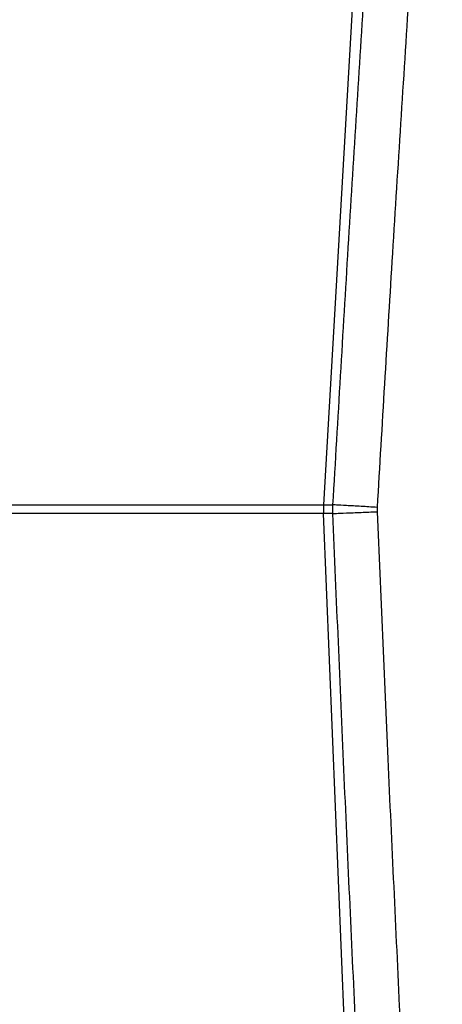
# Model space of a CAD drawing. Header units: inches. Extents: x 144.9 to 238.4, y 214.8 to 247.7.
# Tile 375 of 405: x 202.075 to 202.1103, y 244.6328 to 244.715. Entities that reach past the tile are written whole.
import ezdxf

# ---------------------------------------------------------------- set-up
doc = ezdxf.new("R2010")
doc.units = ezdxf.units.IN
doc.header["$LTSCALE"] = 0.25
doc.header["$MEASUREMENT"] = 0
doc.layers.add('ANNOTATIONS', color=1, linetype='Continuous')
doc.layers.add('MOTOR LH', color=7, linetype='Continuous')
doc.styles.add('ARIAL', font='arial.ttf', dxfattribs={"height": 0.09375})
doc.dimstyles.new('STANDARD$0', dxfattribs={"dimtxt": 0.09375, "dimasz": 0.09375, "dimexe": 0.03125, "dimexo": 0.046875, "dimgap": 0.09, "dimtad": 0, "dimtih": 1, "dimtoh": 1, "dimdec": 4, "dimzin": 0, "dimdsep": 46, "dimtxsty": 'ARIAL', "dimcen": 0.09, "dimadec": 0, "dimazin": 0, "dimtfac": 1, "dimtdec": 4, "dimtofl": 0, "dimtmove": 0, "dimatfit": 1, "dimfxl": 1, "dimtolj": 1, "dimtzin": 0, "dimarcsym": 0})

# ---------------------------------------------------------------- blocks, each defined once
blk = doc.blocks.new('*D16')
at = {"layer": 'ANNOTATIONS', "color": 0, "lineweight": -2, "transparency": 16777216}
for p, q in [((201.547757, 244.721067), (201.547757, 245.687367)), ((202.688382, 243.537674), (202.688382, 245.687367)), ((201.641507, 245.656117), (201.832959, 245.656117)), ((202.594632, 245.656117), (202.403179, 245.656117))]:
    blk.add_line(p, q, dxfattribs=at)
at = {"layer": 'ANNOTATIONS', "color": 0, "transparency": 16777216}
for points in [[(201.641507, 245.671742), (201.641507, 245.640492), (201.547757, 245.656117)], [(202.594632, 245.671742), (202.594632, 245.640492), (202.688382, 245.656117)]]:
    blk.add_solid(points, dxfattribs=at)
at = {"layer": 'defpoints', "color": 0, "transparency": 16777216}
for p in [(201.547757, 245.656117), (201.547757, 244.674192), (202.688382, 243.490799)]:
    blk.add_point(p, dxfattribs=at)
at = {"layer": 'ANNOTATIONS', "color": 0, "transparency": 16777216, "insert": (202.118069, 245.656117), "char_height": 0.09375, "attachment_point": 5, "style": 'ARIAL'}
blk.add_mtext('\\A1;18 5/8"', dxfattribs=at)
blk = doc.blocks.new('*D18')
at = {"layer": 'ANNOTATIONS', "color": 0, "lineweight": -2, "transparency": 16777216}
for p, q in [((201.259421, 244.785083), (201.259421, 246.05373)), ((202.688382, 243.537674), (202.688382, 246.05373)), ((201.353171, 246.02248), (201.76956, 246.02248)), ((202.594632, 246.02248), (202.178243, 246.02248))]:
    blk.add_line(p, q, dxfattribs=at)
at = {"layer": 'ANNOTATIONS', "color": 0, "transparency": 16777216}
for points in [[(201.353171, 246.038105), (201.353171, 246.006855), (201.259421, 246.02248)], [(202.594632, 246.038105), (202.594632, 246.006855), (202.688382, 246.02248)]]:
    blk.add_solid(points, dxfattribs=at)
at = {"layer": 'defpoints', "color": 0, "transparency": 16777216}
for p in [(202.688382, 246.02248), (201.259421, 244.738208), (202.688382, 243.490799)]:
    blk.add_point(p, dxfattribs=at)
at = {"layer": 'ANNOTATIONS', "color": 0, "transparency": 16777216, "insert": (201.973902, 246.02248), "char_height": 0.09375, "attachment_point": 5, "style": 'ARIAL'}
blk.add_mtext('\\A1;24""', dxfattribs=at)

msp = doc.modelspace()

# ---------------------------------------------------------------- linework, layer by layer
at = {"layer": 'MOTOR LH'}
for p, q in [((202.107468, 244.797322), (202.100364, 244.674475)), ((202.023135, 244.674475), (202.100364, 244.674475)), ((202.100364, 244.674475), (202.101155, 244.674475)), ((202.101143, 244.674049), (202.101155, 244.674475)), ((202.100358, 244.673744), (202.023135, 244.673744)), ((202.105417, 244.551125), (202.100358, 244.673744)), ((202.101149, 244.673744), (202.100358, 244.673744)), ((202.101149, 244.673744), (202.101143, 244.674049)), ((202.104838, 244.674261), (202.104835, 244.673901))]:
    msp.add_line(p, q, dxfattribs=at)
msp.add_arc((202.107738, 244.674049), 0.007386, 176.69017, 182.36264, dxfattribs=at)
for points, knots in [([(202.101155, 244.674475), (202.101577, 244.681655), (202.102419, 244.696015), (202.103318, 244.710204), (202.103767, 244.7173)], [0, 0, 0, 0, 0.499961, 1, 1, 1, 1]), ([(202.10745, 244.716439), (202.106987, 244.709239), (202.106089, 244.695262), (202.105246, 244.681119), (202.104838, 244.674261)], [0, 0, 0, 0, 0.515064, 1, 1, 1, 1]), ([(202.104838, 244.674261), (202.104384, 244.674287), (202.10344, 244.674342), (202.102216, 244.674413), (202.101355, 244.674463), (202.10122, 244.674471), (202.101155, 244.674475)], [0, 0, 0, 0, 0.2405532, 0.5, 0.7594469, 1, 1, 1, 1]), ([(202.101149, 244.673744), (202.101214, 244.673748), (202.101349, 244.673754), (202.102211, 244.673791), (202.103436, 244.673843), (202.10438, 244.673882), (202.104835, 244.673901)], [0, 0, 0, 0, 0.240553, 0.5, 0.759447, 1, 1, 1, 1]), ([(202.103041, 244.631144), (202.102712, 244.638203), (202.102052, 244.652318), (202.10145, 244.666603), (202.101149, 244.673744)], [0, 0, 0, 0, 0.50003, 1, 1, 1, 1]), ([(202.104835, 244.673901), (202.105129, 244.667013), (202.105731, 244.652945), (202.10639, 244.639041), (202.106727, 244.631944)], [0, 0, 0, 0, 0.48959, 1, 1, 1, 1])]:
    msp.add_open_spline(points, degree=3, knots=knots, dxfattribs=at)

# ---------------------------------------------------------------- dimensions: what is measured, and where the dimension line sits
at = {"layer": 'ANNOTATIONS'}
for base, p1, p2, text, picture, middle in [((202.688382, 246.02248), (201.259421, 244.738208), (202.688382, 243.490799), '24""', '*D18', (201.973902, 246.02248)), ((201.547757, 245.656117), (202.688382, 243.490799), (201.547757, 244.674192), '18 5/8"', '*D16', (202.118069, 245.656117))]:
    dim = msp.add_linear_dim(base=base, p1=p1, p2=p2, text=text, dimstyle='STANDARD$0', dxfattribs=at)
    dim.commit()
    dim.dimension.update_dxf_attribs({"geometry": picture, "text_midpoint": middle, "dimtype": 160})

doc.saveas('drawing.dxf')
